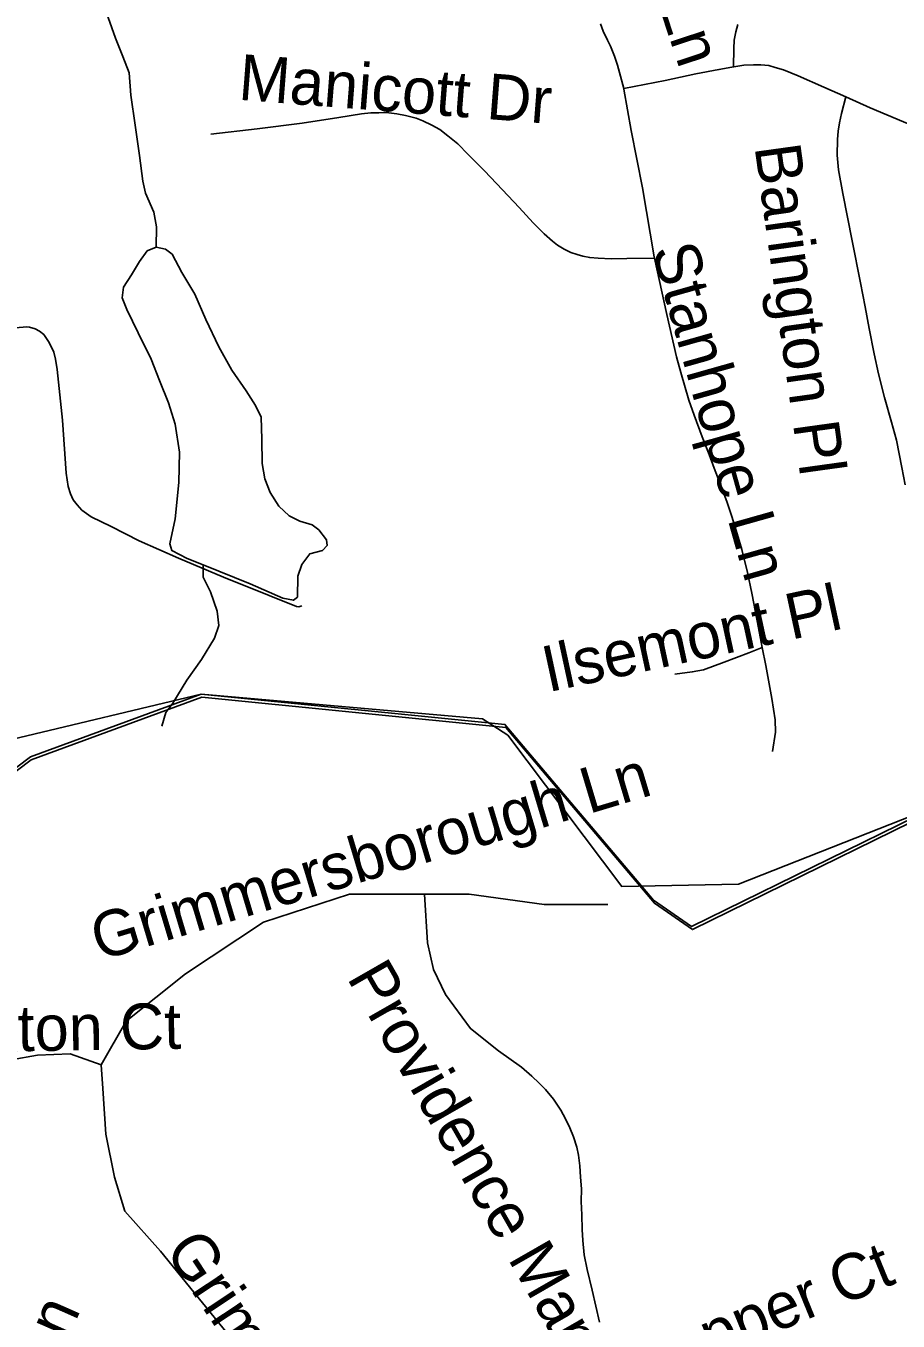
# Model space of a CAD drawing. Extents: x 1383679 to 1536984, y 460658 to 651027.
# Drawn here: x 1475714 to 1477522, y 494364 to 497048 of the extents above; entities that cross this region are included whole.
import ezdxf

# ---------------------------------------------------------------- set-up
doc = ezdxf.new("R2010")
doc.units = 0
for name, color, linetype in [('Default', 7, 'Continuous'), ('Exist Boundary Political City Limit New', 7, 'Continuous'), ('Exist Hydrographic Creek Single Shore', 7, 'Continuous'), ('Exist Hydrographic Misc Water Feature', 7, 'Continuous'), ('Exist Road Non-System Type 51', 7, 'Continuous'), ('Exist Road Non-System Type 51 Label', 7, 'Continuous'), ('Map Preparation Boundary City Limit Buffer Line', 7, 'Continuous')]:
    doc.layers.add(name, color=color, linetype=linetype)

msp = doc.modelspace()

# ---------------------------------------------------------------- linework, layer by layer
at = {"layer": 'Default'}
msp.add_lwpolyline([(1475210.1, 495138.9), (1475336.6, 495233.4), (1475725.5, 495527.1), (1476079, 495656.7), (1476708.6, 495594.1), (1477016.9, 495229.6), (1477095.6, 495175.2), (1477737.6, 495490.4), (1477927.4, 495900.8), (1477926.2, 495907)], dxfattribs=at)
at = {"layer": 'Exist Boundary Political City Limit New'}
for points in [[(1477926.2, 495907), (1477736, 495496.6), (1477094, 495181.3), (1477015.2, 495235.8), (1476707, 495600.3), (1476077.4, 495662.8), (1475723.9, 495533.3), (1475335, 495239.6), (1475206.2, 495143.3), (1475210.1, 495138.9)], [(1475210.1, 495138.9), (1475336.6, 495233.4), (1475725.5, 495527.1), (1476079, 495656.7), (1476708.6, 495594.1), (1477016.9, 495229.6), (1477095.6, 495175.2), (1477737.6, 495490.4), (1477927.4, 495900.8), (1477926.2, 495907)]]:
    msp.add_lwpolyline(points, dxfattribs=at)
at = {"layer": 'Exist Hydrographic Creek Single Shore'}
for points in [[(1476660.3, 495611.7), (1476713.3, 495577.9), (1476949.3, 495264.6), (1477191.3, 495269.5), (1478014.3, 495594.3), (1478082.3, 495678.3), (1478152.3, 495886.9), (1478195.3, 495935.3), (1478278.3, 495933.7), (1478409.3, 495773.5), (1478483.3, 495729.3), (1478725.3, 495760.5), (1478833.3, 495722.2), (1479080.3, 495520.4), (1479204.2, 495485), (1479471.2, 495496.1), (1479580.3, 495543.1), (1479687.2, 495957.8), (1479682.2, 496151.6), (1480004.3, 496453.6)], [(1474732.6, 494559.6), (1474916.3, 494626), (1475092.4, 495114.8), (1475237.3, 495279.3), (1475684.4, 495569), (1476077.3, 495662.9), (1476660.3, 495611.7)]]:
    msp.add_lwpolyline(points, dxfattribs=at)
at = {"layer": 'Exist Hydrographic Misc Water Feature'}
for points in [[(1475693.8, 497459.7), (1475720.8, 497406.6), (1475758, 497362.4), (1475787.2, 497315.8), (1475816.3, 497270.9), (1475837.6, 497223), (1475852.6, 497172.6), (1475863.8, 497123.9), (1475884.6, 497066.1), (1475899.9, 497023.1), (1475915.2, 496985), (1475928.6, 496951.1), (1475931.8, 496905.1), (1475940.7, 496842.6), (1475949.4, 496780), (1475956.5, 496726.5), (1475962, 496701.8), (1475979.2, 496662.1), (1475984.8, 496631.6), (1475984, 496589.8)], [(1475984, 496589.8), (1475965.9, 496581.9), (1475949.4, 496560.1), (1475933, 496532.5), (1475916.5, 496506.6), (1475914, 496484.5), (1475923.7, 496460.5), (1475946.7, 496412.4), (1475973.8, 496357.7), (1475990.9, 496313.1), (1476010.1, 496266.7), (1476023.3, 496223), (1476032.3, 496164.5), (1476031.1, 496102.2), (1476023.7, 496026.8), (1476012.9, 495974.5), (1476016.6, 495960.6), (1476048.2, 495944.3), (1476082, 495931.3)], [(1476082, 495931.3), (1476179.4, 495891.6), (1476246.8, 495862.3), (1476268.8, 495857.8), (1476276.9, 495864.2), (1476277.7, 495907.7), (1476286.1, 495932.2), (1476302.6, 495953.9), (1476328.7, 495960.8), (1476338.8, 495971.3), (1476337.2, 495982.8), (1476321.5, 496003.6), (1476307.6, 496013.8), (1476281.8, 496021.7), (1476260, 496032.8), (1476238.3, 496052.9), (1476220.8, 496081.2), (1476209.3, 496109.3), (1476203.9, 496141.4), (1476202.9, 496191.5), (1476201.7, 496237.4), (1476190.1, 496261.5), (1476170.7, 496292.2), (1476141.4, 496334.7), (1476114.3, 496382.8), (1476087.3, 496440), (1476064.2, 496492.1), (1476037.1, 496537), (1476017.7, 496575.1), (1476003.9, 496585.2), (1475984, 496589.8)], [(1476082, 495931.3), (1476081.6, 495905.9), (1476096.9, 495875.2), (1476110.4, 495834.8), (1476113.8, 495805.1), (1476105.4, 495779), (1476078.5, 495735.2), (1476047.6, 495692.4), (1476018.8, 495644.6), (1476004.5, 495625.1), (1475995.9, 495596.6)]]:
    msp.add_lwpolyline(points, dxfattribs=at)
at = {"layer": 'Exist Road Non-System Type 51'}
for points in [[(1476905.1, 497052.4), (1476910.3, 497037.6), (1476919.7, 497019.1), (1476926.1, 497006.6), (1476934.1, 496985.9), (1476940.3, 496967), (1476944.3, 496951.4), (1476953.4, 496918.8)], [(1477180.5, 496963.6), (1477181.4, 497001.3), (1477182.1, 497019.1), (1477185.5, 497036.2), (1477189.8, 497051.5)], [(1476953.4, 496918.8), (1477038.8, 496935.2), (1477102.5, 496948.7), (1477150.6, 496957.7), (1477177.6, 496963), (1477202.4, 496966.7), (1477221.9, 496967.6), (1477237.3, 496967.8), (1477254.3, 496966.1), (1477267.4, 496962.3), (1477284.4, 496957.4), (1477314.9, 496944.5), (1477368.1, 496921), (1477413.4, 496901)], [(1476953.4, 496918.8), (1476953.8, 496917.2), (1476968.6, 496831.5), (1476992.1, 496712.8), (1477016.4, 496569.6), (1477016.9, 496567)], [(1477536.7, 496097.3), (1477529.5, 496133.1), (1477518.3, 496189.6), (1477508.5, 496227.1), (1477494, 496278.1), (1477481, 496327.3), (1477472, 496368.6), (1477461.8, 496421.3), (1477453.5, 496465.9), (1477444.3, 496515.8), (1477426.9, 496602.5), (1477407, 496701.2), (1477398.1, 496750.2), (1477395.3, 496780.1), (1477396, 496813.1), (1477397.6, 496830.2), (1477400.7, 496847.5), (1477404.6, 496866.5), (1477413.4, 496901)], [(1477413.4, 496901), (1477463.8, 496878.7), (1477567.8, 496834.9), (1477714.3, 496772.3), (1477743.4, 496757.4), (1477769.5, 496742.3), (1477785.9, 496729.6), (1477799.8, 496713.7), (1477811.1, 496693.3), (1477818.6, 496674.8), (1477821.9, 496660.8), (1477823.7, 496645.3), (1477825.2, 496629.8), (1477825.1, 496610.6), (1477824.1, 496593.5), (1477820.7, 496559.7), (1477808.7, 496462.3)], [(1477016.9, 496567), (1476959.9, 496566), (1476926.9, 496565.6), (1476900.1, 496566.7), (1476882.8, 496568.1), (1476868.8, 496571.2), (1476856.9, 496574.4), (1476843.8, 496578.9), (1476830, 496585.6), (1476816.3, 496593.7), (1476805.7, 496602.1), (1476788.6, 496617), (1476765.5, 496639.9), (1476736.9, 496671.7), (1476702, 496708.2), (1476664.6, 496747.7), (1476631, 496782), (1476609.1, 496803.8), (1476588.6, 496820.7), (1476572.1, 496833.3), (1476555.5, 496842.7), (1476536.6, 496851.4), (1476523.1, 496857.2), (1476500.7, 496862.4), (1476482.8, 496866.4), (1476460.8, 496868.6), (1476445.7, 496868.1), (1476429.2, 496867.8), (1476409.7, 496866.2), (1476362.7, 496858.6), (1476286.9, 496846.6), (1476193.5, 496835.1), (1476097.6, 496823.8)], [(1477016.9, 496567), (1477042.3, 496449.9), (1477062.3, 496362.4), (1477071.3, 496330), (1477088.3, 496272.8), (1477099.1, 496241.5), (1477116.1, 496196.8), (1477130.3, 496159.7), (1477140.7, 496131.9), (1477153.1, 496099.3), (1477166.8, 496062.2), (1477177.5, 496031.6), (1477186, 496002.1), (1477197.9, 495962.7), (1477209.5, 495915.2), (1477218.7, 495872.5), (1477229.6, 495815), (1477240.4, 495760)], [(1475582.7, 496412.7), (1475716.5, 496424.5), (1475721.7, 496423.7), (1475733.7, 496420.3), (1475742.7, 496415.4), (1475751.6, 496408.4), (1475761.4, 496394.3), (1475766.6, 496384.1), (1475772, 496372.1), (1475775.5, 496357.4), (1475778.9, 496336), (1475789.9, 496230.9), (1475798, 496121), (1475802.1, 496093.3), (1475806.6, 496078.3), (1475812.3, 496066.1), (1475820.3, 496055.6), (1475830, 496044.7), (1475849.2, 496030.5), (1475890.9, 496010.5), (1475948.9, 495981.1), (1476030.6, 495945), (1476124.1, 495905.6), (1476218.3, 495867.4), (1476275.1, 495844.6), (1476279.8, 495844), (1476286.4, 495845.9)], [(1477058.9, 495704.8), (1477095.1, 495709.3), (1477118.7, 495713.3), (1477161.4, 495729.6), (1477212.4, 495749.1), (1477240.4, 495760)], [(1477240.4, 495760), (1477247.7, 495722.5), (1477260.2, 495654.3), (1477267.1, 495610.1), (1477267.6, 495584.6), (1477261.5, 495544.4)], [(1475870.4, 494894.8), (1475922.3, 494985.1), (1476044.8, 495083.1), (1476207, 495190.4), (1476384.6, 495248.6), (1476540.7, 495248.6)], [(1476903.3, 494361.6), (1476887.6, 494427.5), (1476877.4, 494470.5), (1476871.3, 494500.6), (1476868.2, 494530.4), (1476866.8, 494553.1), (1476866.6, 494583.5), (1476865.3, 494611.2), (1476865.5, 494637.4), (1476864, 494661.6), (1476862.6, 494685.5), (1476859.3, 494707.4), (1476856.1, 494724.3), (1476849, 494745.4), (1476841.8, 494764.1), (1476832.5, 494783.1), (1476823, 494800.8), (1476807.6, 494823.8), (1476790.9, 494843.3), (1476777.7, 494856.9), (1476762.5, 494871.4), (1476741.7, 494890.2), (1476693.8, 494923.8), (1476635.6, 494969.8), (1476583.6, 495040.2), (1476559.1, 495092.3), (1476546.9, 495147.5), (1476540.7, 495248.6)], [(1476540.7, 495248.6), (1476632.6, 495248.6), (1476788.7, 495227.1), (1476920.4, 495227.1)], [(1475870.4, 494894.8), (1475806, 494917.7), (1475738.6, 494914.6), (1475683.5, 494905.4), (1475634.6, 494887)], [(1476458.2, 493484), (1476464.3, 493585.1), (1476449, 493729.1), (1476393.9, 493916), (1476302.1, 494066.2), (1476167.4, 494294.3), (1475992.9, 494508.7), (1475919.4, 494591.5), (1475898, 494662), (1475879.6, 494750.8), (1475873.5, 494845.8), (1475870.4, 494894.8)]]:
    msp.add_lwpolyline(points, dxfattribs=at)
at = {"layer": 'Map Preparation Boundary City Limit Buffer Line'}
for points in [[(1477926.2, 495907), (1477736, 495496.6), (1477094, 495181.3), (1477015.2, 495235.8), (1476707, 495600.3), (1476077.4, 495662.8), (1475723.9, 495533.3), (1475335, 495239.6), (1475206.2, 495143.3), (1475210.1, 495138.9)], [(1475210.1, 495138.9), (1475336.6, 495233.4), (1475725.5, 495527.1), (1476079, 495656.7), (1476708.6, 495594.1), (1477016.9, 495229.6), (1477095.6, 495175.2), (1477737.6, 495490.4), (1477927.4, 495900.8), (1477926.2, 495907)], [(1475210.1, 495138.9), (1475336.6, 495233.4), (1475725.5, 495527.1), (1476079, 495656.7), (1476708.6, 495594.1), (1477016.9, 495229.6), (1477095.6, 495175.2), (1477737.6, 495490.4), (1477927.4, 495900.8), (1477926.2, 495907)]]:
    msp.add_lwpolyline(points, dxfattribs=at)

# ---------------------------------------------------------------- texts
at = {"layer": 'Exist Road Non-System Type 51 Label'}
for s, rotation, p in [('Stanhope Ln', 288.1682, (1476844.7, 497641.6)), ('Manicott Dr', 355.5628, (1476153.1, 496895.4)), ('Barington Pl', 277.8996, (1477224.2, 496797.9)), ('Stanhope Ln', 285.766, (1477010.7, 496584.3)), ('Ilsemont Pl', 12.1887, (1476796.3, 495666.8)), ('Grimmersborough Ln', 16.7194, (1475866.5, 495109.8)), ('Providence Manor Rd', 299.823, (1476378.3, 495075.5)), ('Laxton Ct', 0.8892, (1475493, 494919.6)), ('Grimmersborough Ln', 303.6165, (1476000, 494510.9)), ('Trapper Ct', 22.2238, (1476958.2, 494213.2)), ('Providence Spring Ln', 66.1539, (1475337.5, 493276.3))]:
    msp.add_text(s, height=95, rotation=rotation, dxfattribs=at).set_placement(p)

doc.saveas('drawing.dxf')
